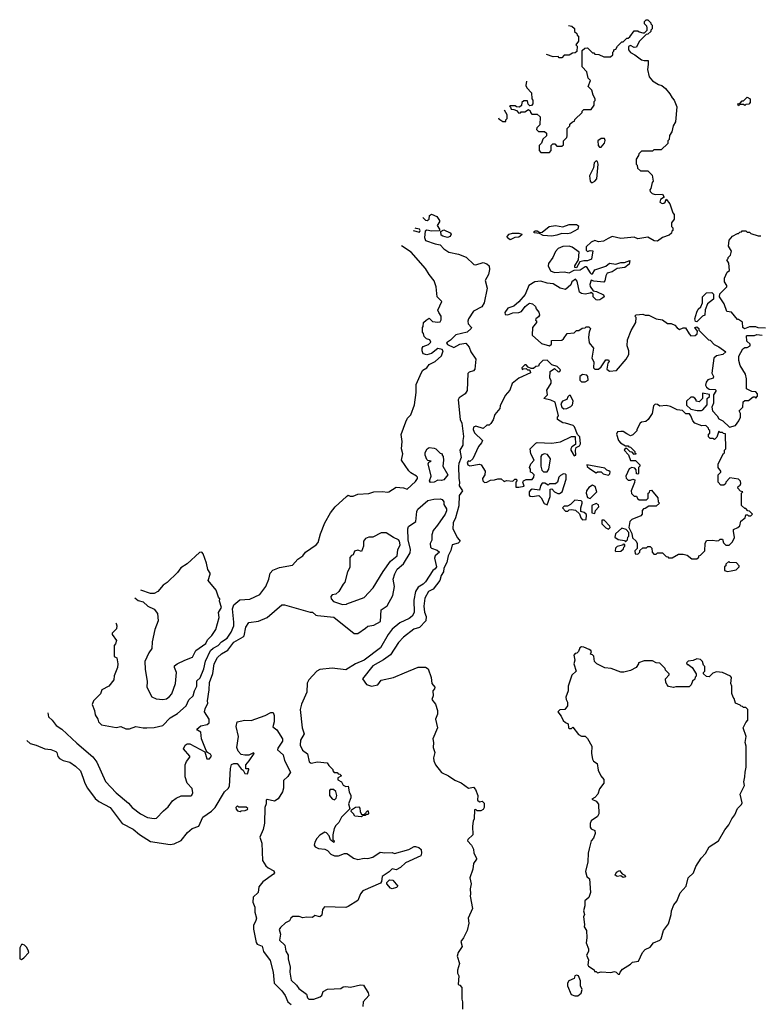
# Model space of a CAD drawing. Extents: x 1861455 to 2058065, y 200073 to 437907.
# Tile 260 of 574: x 1888450 to 1894482, y 354654 to 362670. Entities that reach past the tile are written whole.
import ezdxf

# ---------------------------------------------------------------- set-up
doc = ezdxf.new("R2010")
doc.units = 0

msp = doc.modelspace()

# ---------------------------------------------------------------- linework, layer by layer
at = {"layer": '0CON05XD'}
for points in [[(1892576.5, 362169.3), (1892573, 362133), (1892580, 362115), (1892617.5, 362075), (1892620, 362025), (1892630, 362015), (1892630, 361985), (1892618.3, 361971.7), (1892605, 361970), (1892591.7, 361981.7), (1892585, 362010), (1892555, 362010), (1892540, 361995), (1892538.3, 361971.7), (1892521.7, 361958.3), (1892495, 361960), (1892485, 361970), (1892445, 361970), (1892440, 361965), (1892448.3, 361958.3), (1892451.7, 361941.7), (1892475, 361940), (1892495, 361930), (1892515, 361910), (1892528.3, 361911.7), (1892535, 361920), (1892565, 361920), (1892595, 361940), (1892608.3, 361928.3), (1892610, 361915), (1892621.7, 361901.7), (1892665, 361900), (1892688.3, 361878.3), (1892687, 361813), (1892661.7, 361788.3), (1892660, 361775), (1892675, 361760), (1892725, 361760), (1892740, 361745), (1892740, 361725), (1892711.7, 361698.3), (1892700, 361665), (1892680, 361645), (1892680, 361605), (1892695, 361590), (1892765, 361590), (1892780, 361605), (1892780, 361645), (1892791.7, 361658.3), (1892808.3, 361658.3), (1892825, 361640), (1892865, 361640), (1892878.3, 361651.7), (1892880, 361685), (1892905, 361710), (1892910, 361725), (1892910, 361785), (1892930, 361805), (1892931.7, 361818.3), (1892951.7, 361838.3), (1892970, 361845), (1892971.7, 361858.3), (1893030, 361915), (1893030, 361925), (1893045, 361940), (1893105, 361940), (1893130, 361975), (1893130, 362005), (1893137, 362013), (1893137, 362027), (1893120, 362055), (1893110, 362095), (1893080, 362125), (1893100, 362175), (1893080, 362195), (1893070, 362245), (1893030, 362285), (1893031.7, 362418.3), (1893051.7, 362438.3), (1893075, 362440), (1893115, 362400), (1893125, 362400), (1893135, 362390), (1893167, 362387), (1893208.3, 362368.3), (1893261.7, 362368.3), (1893280, 362385), (1893280, 362405), (1893290, 362415), (1893290, 362425), (1893305, 362430), (1893320, 362455), (1893355, 362490), (1893365, 362490), (1893395, 362520), (1893405, 362520), (1893418.3, 362531.7), (1893455, 362580), (1893485, 362580), (1893495, 362570), (1893525, 362562.5), (1893537.5, 362562.5), (1893548.3, 362571.7), (1893560, 362585), (1893560, 362605), (1893557, 362617), (1893540, 362635), (1893540, 362655), (1893551.7, 362668.3), (1893565, 362670), (1893590, 362645), (1893590, 362635), (1893600, 362625), (1893600, 362595), (1893590, 362585), (1893590, 362575), (1893565, 362552.5), (1893551.7, 362548.3), (1893495, 362492.5), (1893473.3, 362446.7), (1893455, 362444.2), (1893425, 362458.8), (1893408.8, 362451.2), (1893408.6, 362425), (1893425, 362402.5), (1893460, 362385), (1893515, 362343.3), (1893535, 362336.7), (1893568.3, 362338.3), (1893570, 362305), (1893562.5, 362265), (1893577.5, 362205), (1893605, 362172.5), (1893653, 362143), (1893680, 362135), (1893709.3, 362109.3), (1893746.4, 362066.4), (1893763, 362033), (1893780, 362015), (1893801.7, 361961.7), (1893791.7, 361838.3), (1893772.5, 361805), (1893761.7, 361758.3), (1893743, 361727), (1893740, 361695), (1893730, 361685), (1893728.3, 361661.7), (1893675, 361610), (1893615, 361610), (1893605, 361600), (1893515, 361600), (1893491.7, 361578.3), (1893490, 361565), (1893470, 361535), (1893470, 361495), (1893480, 361485), (1893481.7, 361461.7), (1893505, 361440), (1893565, 361440), (1893600, 361405), (1893610, 361355), (1893600, 361345), (1893590, 361295), (1893582.5, 361285), (1893585, 361270), (1893600, 361255), (1893625, 361247.5), (1893685, 361250), (1893700, 361225), (1893670, 361205), (1893663.9, 361183.9), (1893683.9, 361173.9), (1893695, 361176.2), (1893707.5, 361185), (1893715, 361210), (1893745, 361170), (1893768.3, 361098.3), (1893780, 361085), (1893780, 361045), (1893760, 361015), (1893760, 360985), (1893770, 360975), (1893770, 360955), (1893761.7, 360948.3), (1893758.3, 360931.7), (1893740, 360915), (1893685, 360897.5), (1893645, 360867.5), (1893618.3, 360868.3), (1893565, 360900), (1893485, 360886.7), (1893455, 360898.8), (1893345, 360888.8), (1893275, 360903.8), (1893242.3, 360887.7), (1893205, 360866.7), (1893165, 360862.5), (1893135, 360872.5), (1893105, 360857.5), (1893065, 360820), (1893062.5, 360795), (1893075, 360782.5), (1893095, 360790), (1893118.3, 360788.3), (1893108.3, 360721.7), (1893075, 360707.5), (1893045, 360707.5), (1893011.7, 360698.3), (1892985, 360650), (1892972.5, 360652.5), (1892972.5, 360665), (1893000, 360715), (1893007, 360777), (1892948.7, 360818.7), (1892925.8, 360825.8), (1892875, 360824), (1892835, 360806.2), (1892815, 360783.3), (1892792, 360735), (1892755.7, 360685), (1892754.3, 360665), (1892774.4, 360625), (1892805, 360610.6), (1892885, 360617.5), (1892925, 360608), (1892965, 360630), (1893015, 360632.5), (1893055, 360660), (1893065, 360660), (1893095, 360610), (1893105, 360600), (1893115, 360600), (1893135, 360632.5), (1893225, 360662.5), (1893255, 360687.5), (1893305, 360680), (1893347, 360693), (1893377, 360693), (1893418.3, 360708.3), (1893415, 360680), (1893377.7, 360652.3), (1893315, 360643.3), (1893275, 360616.2), (1893235, 360606.7), (1893223.8, 360585), (1893216.4, 360543.6), (1893207, 360533), (1893125, 360542.5), (1893105, 360550), (1893092.5, 360515), (1893097, 360497), (1893121.7, 360461.7), (1893147, 360457), (1893205, 360430), (1893210, 360415), (1893200, 360405), (1893175, 360390), (1893155, 360387.5), (1893145, 360390), (1893120, 360415), (1893120, 360435), (1893105, 360450), (1893097.5, 360442.5), (1893055, 360436.7), (1893025, 360440), (1893010.7, 360450.7), (1892991.7, 360541.7), (1892977, 360557), (1892947.5, 360535), (1892938.8, 360511.2), (1892895, 360473.8), (1892852.5, 360485), (1892795, 360519.2), (1892745, 360525.5), (1892695, 360542.5), (1892645, 360535.6), (1892596.7, 360505), (1892567.1, 360432.9), (1892515, 360372.5), (1892475, 360337.5), (1892425, 360322.5), (1892400, 360285), (1892405, 360270), (1892425, 360267.5), (1892467, 360283), (1892515, 360286.7), (1892537.5, 360295), (1892566.7, 360335), (1892594.2, 360355.8), (1892605, 360361.2), (1892627.3, 360357.3), (1892650, 360335), (1892656.7, 360315), (1892678.3, 360288.3), (1892682.5, 360265), (1892675, 360250), (1892652.5, 360235), (1892650, 360225), (1892658.3, 360218.3), (1892660, 360205), (1892627.5, 360165), (1892623, 360103), (1892700, 360035), (1892765, 360013.8), (1892781.7, 360028.3), (1892781.7, 360058.3), (1892865, 360060), (1892879.3, 360070.7), (1892910, 360115), (1892965, 360120), (1892985, 360140), (1893005, 360140), (1893031.7, 360158.3), (1893055, 360160), (1893065, 360170), (1893085, 360170), (1893100, 360155), (1893087.5, 360125), (1893083.3, 360085), (1893088.3, 360038.3), (1893122.5, 359995), (1893110, 359915), (1893126.7, 359885), (1893123.8, 359835), (1893135, 359824), (1893165, 359826.2), (1893186, 359844), (1893225, 359900), (1893245, 359900), (1893250, 359885), (1893240, 359875), (1893232.5, 359825), (1893255, 359807.5), (1893310, 359815), (1893390, 359905), (1893410, 359945), (1893410, 359975), (1893397.5, 360015), (1893400, 360065), (1893429.3, 360140.7), (1893467.5, 360205), (1893470, 360245), (1893460, 360255), (1893471.7, 360268.3), (1893525, 360272.5), (1893543.6, 360263.6), (1893575, 360263.3), (1893635, 360233.8), (1893686.4, 360226.4), (1893725, 360197.5), (1893755, 360196.2), (1893785, 360183.3), (1893805, 360160), (1893825, 360147.5), (1893855, 360162.5), (1893871.7, 360161.7), (1893901.7, 360111.7), (1893917, 360097), (1893951.7, 360098.3), (1893968.3, 360111.7), (1893970, 360135), (1893950, 360165), (1893965, 360170), (1893980, 360155), (1893981.7, 360141.7), (1894060, 360065), (1894075, 360060), (1894107, 360027), (1894145, 360007.5), (1894200, 359965), (1894177, 359943), (1894125, 359932.5), (1894102.5, 359915), (1894088.3, 359791.7)], [(1892919.8, 362622.1), (1892948.3, 362618.3), (1892968.3, 362598.3), (1892970, 362575), (1892988.3, 362558.3), (1892990, 362545), (1893000, 362535), (1893000, 362495), (1892980, 362465), (1892990, 362455), (1892988.3, 362411.7), (1892975, 362400), (1892951.7, 362398.3), (1892925, 362380), (1892885, 362380), (1892865, 362360), (1892845, 362360), (1892835, 362370), (1892795, 362367.5), (1892741.9, 362387.4)], [(1894305, 361970), (1894300, 361985), (1894318.3, 361991.7), (1894335, 362010), (1894345, 362010), (1894375, 362040), (1894400, 362025), (1894400, 361995), (1894388.3, 361981.7), (1894365, 361980), (1894355, 361972.5), (1894345, 361980), (1894315, 361980), (1894305, 361970)], [(1892349.9, 361870.4), (1892351.7, 361861.7), (1892385, 361840), (1892408.3, 361841.7), (1892410, 361855), (1892420, 361865), (1892420, 361895), (1892397.3, 361932.8)], [(1893173.1, 361633.1), (1893185, 361633.3), (1893211.8, 361665), (1893217.2, 361687.2), (1893212.3, 361702.3), (1893185, 361702.3), (1893159.6, 361685), (1893161.1, 361645), (1893173.1, 361633.1)], [(1893115, 361344.6), (1893135.6, 361355), (1893149.5, 361375), (1893161.4, 361495), (1893155.8, 361515), (1893145, 361521.2), (1893128.8, 361505), (1893122.5, 361465), (1893090.2, 361399.8), (1893095, 361356), (1893104.7, 361344.7), (1893115, 361344.6)], [(1891734.8, 361058.9), (1891755, 361038.5), (1891767.5, 361035), (1891784.2, 361045), (1891788.8, 361075), (1891805, 361087.5), (1891848.8, 361068.8), (1891868.6, 361035), (1891869.2, 361025), (1891850.6, 360995), (1891868.5, 360965), (1891868.5, 360951.5), (1891805, 360947.6), (1891765, 360955.8), (1891752.7, 360947.3), (1891746.1, 360896.1), (1891755, 360872.3), (1891833.9, 360843.9), (1891875, 360837.1), (1891905.5, 360805), (1891945, 360776.4), (1892025, 360760.9), (1892085.4, 360735.4), (1892148.3, 360678.3), (1892165, 360673.3), (1892225, 360693.3), (1892255, 360683.3), (1892273.3, 360665), (1892276.1, 360636.1), (1892268.8, 360595), (1892242, 360548), (1892257.5, 360485), (1892233.8, 360365), (1892215, 360333.3), (1892145, 360296.7), (1892105.7, 360235), (1892099.4, 360215), (1892101.9, 360195), (1892130, 360165), (1892126.7, 360155), (1892095, 360126), (1892003.3, 360105), (1891958.3, 360061.7), (1891925, 360040), (1891935, 360026.2), (1891985, 360002.5), (1892035, 360028.8), (1892085, 360036.7), (1892112, 360005), (1892123.8, 359966.2), (1892164, 359905), (1892155.8, 359825), (1892145, 359810), (1892110, 359800), (1892100.6, 359789.4), (1892095, 359652.5), (1892078.8, 359625), (1892028.3, 359591.7), (1892021.2, 359575), (1892036.7, 359415), (1892052.2, 359385), (1892066, 359276), (1892058.8, 359245), (1892059.6, 359205), (1892035.7, 359165), (1892045.8, 359105), (1892025.7, 359055.7), (1892023.5, 359035), (1892025.4, 358935.4), (1892032.9, 358905), (1892030, 358875), (1892056.7, 358835), (1892028.1, 358795), (1892027.7, 358712.3), (1892000, 358615), (1891980, 358575), (1891976.9, 358525), (1892015, 358452.5), (1892037.5, 358425), (1892021.7, 358408.3), (1891971.9, 358395), (1891961.1, 358348.9), (1891940.9, 358305), (1891929.6, 358250.4), (1891905, 358206), (1891903.1, 358175), (1891882.9, 358145), (1891871.1, 358105), (1891816.5, 358035), (1891779.2, 358015), (1891748.5, 357961.5), (1891741.1, 357895), (1891747.8, 357847.8), (1891761.1, 357811.1), (1891758.1, 357775), (1891707.6, 357722.4), (1891660.7, 357709.3), (1891575, 357644), (1891535, 357600), (1891469.8, 357500.2), (1891412, 357458), (1891325, 357409.4), (1891242.5, 357305), (1891275, 357256.7), (1891315.8, 357244.2), (1891367.5, 357255), (1891395, 357293.3), (1891495, 357313.3), (1891585, 357352.5), (1891695, 357397.5), (1891755, 357397.5), (1891777.5, 357385), (1891801.2, 357315), (1891807.5, 357265), (1891830, 357235), (1891828.3, 357221.7), (1891813.6, 357206.4), (1891817.5, 357165), (1891807.5, 357135), (1891836.7, 357096.7), (1891852.5, 357045), (1891853, 357017), (1891836.7, 356975), (1891853.3, 356905), (1891814, 356815), (1891821.2, 356785), (1891818.8, 356745), (1891830, 356705), (1891819.3, 356660.7), (1891822.5, 356635), (1891837.5, 356605), (1891885, 356542.5), (1891943.6, 356513.6), (1891995, 356477.5), (1892046.1, 356456.1), (1892105, 356412.5), (1892145, 356422.5), (1892163.6, 356403.6), (1892182.5, 356355), (1892180, 356315), (1892195, 356302.5), (1892217, 356307), (1892231.7, 356291.7), (1892232.5, 356255), (1892225, 356240), (1892205, 356230), (1892175, 356230), (1892165, 356240), (1892153, 356237), (1892152.5, 356165), (1892142.5, 356145), (1892137, 356103), (1892140, 356035), (1892100, 355995), (1892096.7, 355985), (1892130.7, 355950.7), (1892147, 355917), (1892147.5, 355885), (1892170, 355845), (1892170, 355835), (1892145, 355800), (1892140, 355755), (1892116.7, 355685), (1892127.5, 355635), (1892120, 355595), (1892123, 355553), (1892120, 355535), (1892136.7, 355435), (1892103.9, 355356.1), (1892108.8, 355315), (1892093.8, 355255), (1892065.8, 355194.2), (1892043.6, 355166.4), (1892053.3, 355125), (1892020, 355075), (1892013.3, 355045), (1892032.5, 354985), (1892017, 354933), (1892017, 354907), (1892027.5, 354885), (1892020, 354815), (1892035, 354810), (1892051.7, 354791.7), (1892050, 354695), (1892057.5, 354675), (1892057.5, 354615)], [(1891654.6, 360953.1), (1891705, 360940.8), (1891711.4, 360955), (1891705.3, 360965.3), (1891679.5, 360969.5), (1891670.4, 360973.9)], [(1892785, 360908.2), (1892713.6, 360913.6), (1892685, 360930), (1892640, 360935), (1892640, 360945), (1892648.3, 360951.7), (1892665, 360950), (1892687, 360937), (1892705, 360940), (1892762.5, 360985), (1892815, 360993.8), (1892875, 360983.3), (1892925, 361002.5), (1892985, 361002.5), (1893001.7, 360991.7), (1892996.4, 360963.6), (1892935, 360931.2), (1892913.9, 360926.1), (1892865, 360929.2), (1892825, 360914.6), (1892785, 360908.2)], [(1891935, 360895.5), (1891895, 360906.4), (1891883.8, 360915), (1891879.2, 360945), (1891905, 360958), (1891956, 360936), (1891964.6, 360925), (1891955, 360904.4), (1891935, 360895.5)], [(1892445, 360877.5), (1892422.5, 360895), (1892420, 360905), (1892437.5, 360925), (1892465, 360933.3), (1892515, 360932.5), (1892540, 360925), (1892537.5, 360915), (1892515, 360900), (1892483, 360897), (1892455, 360882.5), (1892445, 360877.5)], [(1894525, 360157.5), (1894465, 360160), (1894445, 360170), (1894395, 360170), (1894352.5, 360152.5), (1894340, 360165), (1894338.3, 360208.3), (1894305, 360230), (1894295, 360230), (1894248.3, 360288.3), (1894210, 360295), (1894187, 360357), (1894150, 360415), (1894151.7, 360438.3), (1894210, 360495), (1894210, 360505), (1894190, 360535), (1894190, 360565), (1894212.5, 360615), (1894231.7, 360628.3), (1894227, 360687), (1894210, 360715), (1894220, 360725), (1894220, 360735), (1894238.3, 360751.7), (1894247.5, 360785), (1894222.5, 360825), (1894227.5, 360875), (1894255, 360907.5), (1894295, 360930), (1894305, 360930), (1894315, 360940), (1894328.3, 360941.7), (1894335, 360950), (1894365, 360950), (1894375, 360940), (1894395, 360940), (1894405, 360930), (1894465, 360910), (1894485, 360910)], [(1889233.1, 357758.7), (1889236.7, 357755), (1889240, 357735), (1889238.3, 357711.7), (1889203.9, 357676.1), (1889202.5, 357665), (1889237.5, 357615), (1889231.7, 357588.3), (1889220, 357575), (1889220, 357485), (1889240, 357475), (1889250, 357425), (1889247.5, 357395), (1889220.7, 357329.3), (1889217.5, 357295), (1889175, 357243.3), (1889120, 357215), (1889108.3, 357181.7), (1889050, 357125), (1889041.2, 357095), (1889060, 357045), (1889065, 357010), (1889087.5, 356975), (1889093, 356953), (1889115, 356930), (1889235, 356908.8), (1889275, 356916.7), (1889315, 356896.7), (1889345, 356896.7), (1889395, 356916.7), (1889455, 356903.8), (1889485, 356903.8), (1889545, 356906.7), (1889615, 356923.8), (1889676.2, 356985), (1889735, 357022.5), (1889805.5, 357084.5), (1889828.2, 357131.8), (1889862.5, 357165), (1889872.9, 357205), (1889892.9, 357245), (1889892.6, 357287.4), (1889919.1, 357310.9), (1889949.1, 357385), (1889962.7, 357447.3), (1890003.4, 357535), (1890025, 357554.6), (1890065.2, 357574.8), (1890094.4, 357605.6), (1890139.1, 357635), (1890173.5, 357685), (1890193.6, 357736.4), (1890194.6, 357765.4), (1890182.3, 357875), (1890192.9, 357907.1), (1890242.6, 357947.4), (1890325, 357951.2), (1890405, 357990), (1890455, 358056.7), (1890480, 358115), (1890491.4, 358165), (1890510.6, 358189.4), (1890565, 358210.5), (1890671.1, 358228.9), (1890715, 358277.1), (1890755.5, 358304.5), (1890777.5, 358335), (1890863.8, 358395), (1890880, 358415), (1890898.8, 358485), (1890936.1, 358573.9), (1890981.2, 358655), (1891018.8, 358705), (1891110.5, 358789.5), (1891125, 358800), (1891141.7, 358791.7), (1891165, 358792), (1891205, 358807.1), (1891295, 358812.5), (1891335, 358826.7), (1891405, 358828.8), (1891445, 358823.3), (1891457.5, 358825), (1891516.4, 358863.6), (1891575, 358860), (1891605, 358847.5), (1891675, 358910), (1891688.8, 358935), (1891690, 358945), (1891682.5, 358955), (1891635, 358982), (1891618.3, 358998.3), (1891560.8, 359085), (1891570.8, 359135), (1891560.8, 359175), (1891564.2, 359235), (1891555.7, 359294.3), (1891594.2, 359395), (1891608.8, 359425), (1891635, 359452.5), (1891666.2, 359535), (1891678.6, 359635), (1891679.7, 359700.3), (1891722.5, 359797.5), (1891734.4, 359815.6), (1891765, 359836.2), (1891785, 359864), (1891835, 359887.5), (1891886.4, 359933.6), (1891900, 359975), (1891890, 359985), (1891855, 359992.5), (1891805, 359953.3), (1891765, 359942.5), (1891735, 359950), (1891727.5, 359975), (1891727.5, 359995), (1891735, 360010), (1891780, 360025), (1891797.5, 360045), (1891790, 360065), (1891763, 360073), (1891745, 360090), (1891740, 360115), (1891730, 360125), (1891730, 360165), (1891737, 360173), (1891740, 360205), (1891760, 360225), (1891785, 360240), (1891813, 360213), (1891855, 360207.5), (1891875, 360210), (1891883, 360227), (1891883.3, 360255), (1891862.5, 360285), (1891856.7, 360305), (1891888.6, 360375), (1891851.3, 360415), (1891841.1, 360495), (1891825.8, 360545), (1891784.6, 360594.6), (1891754, 360645), (1891637.4, 360777.4), (1891560.3, 360828.7)], [(1893965, 360210), (1893953, 360213), (1893950, 360235), (1893965, 360290), (1893977, 360313), (1893997, 360333), (1894012.5, 360365), (1894012.5, 360415), (1894043, 360447), (1894088.3, 360448.3), (1894100, 360435), (1894100, 360395), (1894053, 360357), (1894033, 360307), (1894030, 360265), (1894010, 360255), (1893965, 360210)], [(1894088.3, 359791.7), (1894100, 359765), (1894098.3, 359751.7), (1894055, 359736.7), (1894042.3, 359717.7), (1894036.7, 359695), (1894045, 359677.5), (1894065, 359662.5), (1894115, 359660), (1894120, 359655), (1894120, 359645), (1894100, 359615), (1894101.7, 359548.3), (1894087.5, 359515), (1894092.5, 359485), (1894130, 359445), (1894145, 359420), (1894177.5, 359405), (1894231.7, 359351.7), (1894280, 359365), (1894307, 359403), (1894320, 359435), (1894320, 359465), (1894310, 359485), (1894340, 359515), (1894341.7, 359558.3), (1894355, 359570), (1894385, 359570), (1894425, 359600), (1894438.3, 359598.3), (1894445, 359590), (1894460, 359605), (1894460, 359625), (1894445, 359640), (1894413, 359643), (1894370, 359665), (1894370, 359745), (1894362.5, 359785), (1894317.5, 359855), (1894307.5, 359895), (1894308.3, 359931.7), (1894340.7, 359989.3), (1894355, 360000), (1894375, 360000), (1894400, 360015), (1894398.3, 360028.3), (1894373, 360053), (1894370, 360095), (1894375, 360100), (1894435, 360100), (1894455, 360107.5), (1894497, 360103)], [(1892515, 358863.3), (1892558.3, 358871.7), (1892547.5, 358905), (1892553, 358917), (1892575, 358926.7), (1892625, 358927.5), (1892637.5, 358945), (1892640, 358965), (1892625, 358980), (1892610, 358985), (1892611.7, 359011.7), (1892602.5, 359025), (1892612.5, 359055), (1892640, 359085), (1892612.5, 359135), (1892607.5, 359175), (1892655, 359222.5), (1892665, 359227.5), (1892783.6, 359223.6), (1892855, 359232.5), (1892945, 359276.2), (1892975, 359277.5), (1892977.5, 359212.5), (1892947, 359193), (1892937.5, 359175), (1892937.5, 359165), (1892965, 359120), (1892980, 359125), (1892976.7, 359165), (1892981.7, 359188.3), (1893009.3, 359200.7), (1893016.4, 359216.4), (1893012.5, 359275), (1892993, 359293), (1892970, 359355), (1892957, 359367), (1892896.4, 359386.4), (1892875, 359387.5), (1892830, 359415), (1892830, 359435), (1892837.5, 359445), (1892810, 359555), (1892775, 359572.5), (1892720, 359585), (1892750, 359615), (1892743.3, 359655), (1892779.3, 359710.7), (1892779.3, 359729.3), (1892767.5, 359755), (1892770, 359805), (1892805, 359830), (1892835, 359802.5), (1892850, 359805), (1892855, 359820), (1892827, 359847), (1892785, 359860), (1892745, 359897.5), (1892710, 359895), (1892680, 359865), (1892675, 359850), (1892653, 359847), (1892635, 359830), (1892615, 359830), (1892591.7, 359841.7), (1892575, 359860), (1892565, 359860), (1892540, 359835), (1892541.7, 359821.7), (1892551.7, 359828.3), (1892575, 359830), (1892585, 359820), (1892598.3, 359818.3), (1892608.3, 359808.3), (1892610, 359795), (1892515, 359752.5), (1892461.7, 359708.3), (1892442.5, 359655), (1892405, 359610), (1892363, 359527), (1892360, 359505), (1892320, 359455), (1892307, 359413), (1892288.3, 359381.7), (1892275, 359370), (1892255, 359370), (1892225, 359342.5), (1892165, 359362), (1892145, 359353.3), (1892142.5, 359335), (1892155, 359306.2), (1892220, 359245), (1892212.5, 359225), (1892186.7, 359195), (1892140, 359095), (1892117, 359073), (1892105, 359077.5), (1892094.2, 359065), (1892101.2, 359045), (1892115, 359038.8), (1892195, 359052.5), (1892207.5, 359045), (1892240, 358995), (1892237.5, 358965), (1892220, 358935), (1892223.3, 358915), (1892235, 358903.3), (1892255.9, 358904.1), (1892285, 358922.5), (1892316.4, 358923.6), (1892345, 358932.5), (1892371.7, 358931.7), (1892395, 358910), (1892415, 358917.5), (1892467.5, 358912.5), (1892481.7, 358928.3), (1892495, 358930), (1892500, 358915), (1892490, 358905), (1892490, 358865), (1892515, 358863.3)], [(1893055, 359722.5), (1893080, 359735), (1893077.5, 359765), (1893070, 359775), (1893035, 359782.5), (1893013.3, 359765), (1893012.5, 359735), (1893025, 359722.5), (1893055, 359722.5)], [(1892880.7, 359500.7), (1892905, 359503.3), (1892938.8, 359521.2), (1892951.2, 359535), (1892957.5, 359565), (1892935, 359610), (1892925, 359610), (1892915, 359600), (1892905, 359577.5), (1892870, 359565), (1892858.3, 359541.7), (1892866.4, 359516.4), (1892880.7, 359500.7)], [(1894003, 359487), (1894015, 359492.5), (1894050, 359535), (1894050, 359585), (1894068.3, 359601.7), (1894068.3, 359618.3), (1894011.7, 359628.3), (1894010, 359585), (1893985, 359560), (1893960, 359565), (1893960, 359575), (1893949.3, 359589.3), (1893935, 359597.5), (1893915, 359596.7), (1893880, 359565), (1893881.7, 359531.7), (1893915, 359500), (1893967, 359487), (1894003, 359487)], [(1893965, 358280), (1893980, 358295), (1893980, 358305), (1893995, 358310), (1894030, 358345), (1894032.5, 358405), (1894045, 358430), (1894095, 358432.5), (1894125, 358427.5), (1894145, 358430), (1894155, 358440), (1894175, 358440), (1894181.7, 358411.7), (1894201.7, 358391.7), (1894228.3, 358391.7), (1894255, 358420), (1894272.5, 358455), (1894262.5, 358505), (1894265, 358520), (1894300, 358535), (1894315, 358550), (1894323, 358587), (1894360, 358615), (1894365, 358640), (1894378.3, 358638.3), (1894385, 358630), (1894405, 358630), (1894417.5, 358645), (1894395, 358670), (1894381.7, 358671.7), (1894365, 358690), (1894355, 358690), (1894330, 358715), (1894330, 358815), (1894340, 358825), (1894321.7, 358831.7), (1894300, 358855), (1894301.7, 358868.3), (1894318.3, 358881.7), (1894322.5, 358895), (1894321.7, 358911.7), (1894305, 358930), (1894235, 358940), (1894200, 358905), (1894198.3, 358891.7), (1894185, 358880), (1894161.7, 358881.7), (1894140, 358905), (1894140, 358965), (1894160, 358985), (1894160, 358995), (1894140, 359025), (1894140, 359055), (1894181.7, 359138.3), (1894190, 359145), (1894190, 359165), (1894200, 359175), (1894198.3, 359298.3), (1894181.7, 359301.7), (1894175, 359310), (1894155, 359310), (1894145, 359320), (1894128.3, 359271.7), (1894108.3, 359251.7), (1894095, 359260), (1894075, 359260), (1894060, 359275), (1894060, 359295), (1894070, 359305), (1894070, 359325), (1894061.7, 359331.7), (1894060, 359345), (1894037, 359367), (1894005, 359362.5), (1893950, 359385), (1893933, 359403), (1893917.5, 359445), (1893905, 359460), (1893875, 359460), (1893848.3, 359488.3), (1893805, 359492.5), (1893751.7, 359521.7), (1893715, 359530), (1893665, 359522.5), (1893645, 359537.5), (1893625, 359540), (1893612.5, 359525), (1893602.5, 359465), (1893567.5, 359415), (1893550.7, 359399.3), (1893515, 359394), (1893503.8, 359385), (1893477.5, 359335), (1893477, 359323), (1893445, 359290), (1893425, 359282.5), (1893395, 359297.5), (1893365, 359317.5), (1893345, 359317.5), (1893320, 359315), (1893310, 359295), (1893326.7, 359245), (1893344.1, 359224.1), (1893385, 359200), (1893405, 359200), (1893411.7, 359191.7), (1893425, 359190), (1893460, 359155), (1893460, 359145), (1893470, 359135), (1893455, 359130), (1893438.3, 359148.3), (1893421.7, 359151.7), (1893395, 359180), (1893381.7, 359178.3), (1893373.3, 359166.7), (1893408.3, 359128.3), (1893425, 359080), (1893465, 359080), (1893500, 359045), (1893500, 359035), (1893490, 359025), (1893490, 358975), (1893485, 358970), (1893473, 358973), (1893470, 359005), (1893460, 359020), (1893435, 359023.3), (1893415, 359012.5), (1893387.5, 358955), (1893388.3, 358938.3), (1893405, 358920), (1893425, 358920), (1893445, 358930), (1893460, 358925), (1893457, 358903), (1893430, 358835), (1893433, 358813), (1893455, 358790), (1893475, 358790), (1893481.7, 358771.7), (1893495, 358760), (1893555, 358760), (1893570, 358775), (1893570, 358815), (1893578.3, 358821.7), (1893581.7, 358838.3), (1893595, 358840), (1893648.3, 358778.3), (1893650, 358745), (1893660, 358735), (1893635, 358710), (1893575, 358710), (1893545, 358690), (1893531.7, 358688.3), (1893520, 358675), (1893520, 358645), (1893508.3, 358631.7), (1893435, 358600), (1893420, 358585), (1893410, 358535), (1893437, 358487), (1893441.7, 358451.7), (1893470, 358425), (1893480, 358405), (1893480, 358365), (1893460, 358345), (1893461.7, 358321.7), (1893485, 358320), (1893500, 358335), (1893501.7, 358348.3), (1893525, 358370), (1893555, 358370), (1893565, 358380), (1893585, 358380), (1893598.3, 358368.3), (1893600, 358335), (1893615, 358320), (1893635, 358320), (1893645, 358330), (1893685, 358330), (1893715, 358300), (1893728.3, 358298.3), (1893735, 358290), (1893765, 358290), (1893815, 358320), (1893855, 358320), (1893885, 358310), (1893925, 358280), (1893965, 358280)], [(1891795, 358902.5), (1891787.5, 358915), (1891802.5, 358955), (1891777.5, 359055), (1891781.7, 359068.3), (1891800, 359075), (1891775, 359080), (1891765, 359090), (1891753.3, 359125), (1891753.6, 359146.4), (1891767.5, 359175), (1891785, 359187.5), (1891825, 359182.5), (1891840, 359175), (1891875, 359140), (1891890, 359135), (1891890, 359125), (1891900, 359115), (1891902.5, 359085), (1891896.7, 359035), (1891937.5, 358965), (1891905, 358923.3), (1891885, 358917.5), (1891855, 358920), (1891825, 358904), (1891795, 358902.5)], [(1892745, 358990), (1892759.3, 359010.7), (1892772.5, 359095), (1892749.3, 359129.3), (1892725, 359136.7), (1892701.7, 359128.3), (1892693.3, 359115), (1892693.9, 359033.9), (1892703, 359003), (1892715, 358990), (1892745, 358990)], [(1893245, 358962.5), (1893257, 358973), (1893258.3, 358988.3), (1893248.3, 358998.3), (1893231.7, 359001.7), (1893215, 359020), (1893070, 359045), (1893071.7, 359031.7), (1893090, 359015), (1893145, 358980), (1893155, 358990), (1893185, 358990), (1893203, 358973), (1893245, 358962.5)], [(1892745, 358720), (1892771.7, 358788.3), (1892771.7, 358848.3), (1892785, 358850), (1892807, 358827), (1892833.6, 358813.6), (1892846.4, 358813.6), (1892867.5, 358825), (1892901.7, 358928.3), (1892900, 358965), (1892895, 358970), (1892878.3, 358971.7), (1892855, 358960), (1892840, 358945), (1892830, 358905), (1892815, 358890), (1892765, 358890), (1892755, 358880), (1892727, 358897), (1892705, 358897.5), (1892692.5, 358875), (1892685, 358840), (1892625, 358847.5), (1892610, 358840), (1892600, 358825), (1892598.3, 358798.3), (1892605, 358790), (1892625, 358787.5), (1892677, 358797), (1892697, 358777), (1892720.7, 358730.7), (1892745, 358720)], [(1893095, 358772.5), (1893150, 358825), (1893138.3, 358868.3), (1893115, 358880), (1893085, 358862.5), (1893067.5, 358835), (1893063.6, 358816.4), (1893075, 358780), (1893095, 358772.5)], [(1888679.2, 357027.9), (1888684.1, 356994.1), (1888715, 356966.7), (1888746.7, 356925), (1888793.3, 356895), (1888915, 356780.8), (1889045, 356670), (1889079.2, 356625), (1889147.9, 356467.9), (1889192.2, 356422.2), (1889236.2, 356375), (1889335, 356291.2), (1889366.2, 356255), (1889435, 356203.8), (1889490, 356175), (1889545, 356167.5), (1889565, 356170), (1889620.7, 356229.3), (1889659.3, 356260.7), (1889695, 356310), (1889725, 356332.5), (1889765, 356352.5), (1889845, 356350), (1889853, 356357), (1889861.2, 356375), (1889855, 356410), (1889814.3, 356454.3), (1889798, 356505), (1889797.3, 356602.7), (1889809.1, 356630.9), (1889836.2, 356665), (1889836.7, 356675), (1889784, 356735), (1889796.7, 356765), (1889815, 356773.3), (1889835, 356773.3), (1889958.3, 356708.3), (1889975, 356652.5), (1889995, 356652.5), (1890012.5, 356675), (1890005, 356690), (1889980, 356705), (1889970, 356720), (1889930, 356815), (1889925, 356870), (1889897, 356887), (1889893.8, 356895), (1889925, 356920), (1889978.1, 356931.9), (1889994.3, 356945.7), (1889994.3, 356975), (1889954.5, 357035), (1889959.8, 357060.2), (1889982, 357105), (1889978.9, 357125), (1889994.2, 357215), (1889995.4, 357275), (1890023.4, 357346.6), (1890032.7, 357425), (1890061.4, 357478.6), (1890093.4, 357506.6), (1890145, 357536.1), (1890195, 357602.7), (1890269.2, 357645), (1890277.1, 357655), (1890292.2, 357725), (1890315, 357762.9), (1890395, 357772.7), (1890465, 357802.5), (1890585, 357906.7), (1890606.4, 357906.4), (1890815, 357846.7), (1890835, 357847.5), (1890862.9, 357822.9), (1890875, 357819.2), (1891007.5, 357805), (1891175, 357673.3), (1891205, 357672.5), (1891267.5, 357715), (1891285, 357732.5), (1891335, 357740), (1891389.3, 357770.7), (1891393.3, 357865), (1891443, 357897), (1891487.9, 357982.1), (1891502, 358055), (1891491.4, 358115), (1891505, 358158.8), (1891525, 358196), (1891575, 358239.2), (1891630.5, 358329.5), (1891634.1, 358355.9), (1891613.9, 358435), (1891610, 358525), (1891617, 358543), (1891676.7, 358585), (1891683.3, 358665), (1891692.5, 358685), (1891775, 358756.2), (1891822.3, 358767.7), (1891875, 358769.4), (1891891.2, 358765), (1891904.2, 358745), (1891904.3, 358724.3), (1891925, 358686.7), (1891925, 358672.5), (1891914, 358645), (1891853.6, 358555), (1891817.3, 358512.7), (1891806.9, 358475), (1891806.6, 358433.4), (1891793.8, 358405), (1891796.7, 358376.7), (1891805, 358367.5), (1891850.7, 358350.7), (1891868.1, 358335), (1891834.6, 358305.4), (1891828.2, 358285), (1891844.4, 358215), (1891835, 358200.6), (1891813.8, 358186.2), (1891755, 358094.3), (1891735, 358073.5), (1891695, 358049.4), (1891674.7, 358015.3), (1891658.8, 357945), (1891663.6, 357845), (1891645.5, 357815), (1891622.5, 357795), (1891545, 357759.1), (1891482.6, 357707.4), (1891450, 357665), (1891388.1, 357555), (1891255, 357454.5), (1891183.7, 357426.3), (1891105, 357377.8), (1890995, 357391.1), (1890895, 357380), (1890870.8, 357365), (1890806, 357295), (1890791.2, 357268.8), (1890787.5, 357195), (1890745, 357096.7), (1890734, 357055), (1890751.2, 356905), (1890767.5, 356855), (1890737.5, 356805), (1890734.3, 356765), (1890754.4, 356724.4), (1890793.6, 356693.6), (1890807, 356627), (1890825, 356617.5), (1890875, 356627.5), (1890955, 356620), (1890967, 356597), (1891000, 356565), (1891000, 356555), (1891011.7, 356541.7), (1891035, 356540), (1891045, 356530), (1891058.3, 356528.3), (1891070, 356515), (1891041.7, 356498.3), (1891041.7, 356481.7), (1891070, 356465), (1891085, 356437.5), (1891105, 356427.5), (1891125, 356430), (1891132.5, 356385), (1891147.5, 356355), (1891147.5, 356335), (1891128.8, 356285), (1891140, 356245), (1891071.7, 356178.3), (1891050, 356135), (1891025, 356110), (1891012.5, 356085), (1891000, 356035), (1891000, 355995), (1891010, 355985), (1891008.3, 355971.7), (1890981.7, 355991.7), (1890970, 356025), (1890949.3, 356049.3), (1890935, 356056.7), (1890895, 356030), (1890870, 356005), (1890853.3, 355975), (1890848.3, 355948.3), (1890857, 355937), (1890883.6, 355923.6), (1890935, 355917.5), (1890957, 355907), (1890985, 355877.5), (1891015, 355863.3), (1891046.1, 355863.9), (1891095, 355882.5), (1891115, 355882.5), (1891127.5, 355875), (1891167.5, 355845), (1891203.9, 355833.9), (1891255, 355843.3), (1891285, 355840), (1891325, 355852.5), (1891385, 355893.3), (1891425, 355887.5), (1891485, 355890), (1891503, 355883), (1891620, 355915), (1891662.2, 355937.8), (1891675, 355938.9), (1891700.9, 355930.9), (1891718.6, 355915), (1891723.8, 355885), (1891717.6, 355862.4), (1891592, 355805), (1891551.5, 355768.5), (1891515, 355750), (1891485, 355757.5), (1891458.8, 355731.2), (1891402.5, 355695), (1891397.5, 355655), (1891389.3, 355640.7), (1891245, 355577.5), (1891226.4, 355553.6), (1891205, 355500), (1891125, 355450), (1891105, 355443.3), (1890932, 355448), (1890916.7, 355425), (1890910.7, 355379.3), (1890895, 355367.5), (1890855, 355376.7), (1890835, 355360), (1890785, 355362.5), (1890755, 355357.5), (1890725, 355370), (1890675, 355370), (1890657.5, 355355), (1890646.4, 355333.6), (1890614, 355316), (1890575, 355280), (1890563.9, 355263.9), (1890573.8, 355225), (1890566.2, 355175), (1890608.8, 355135), (1890617.7, 355087.7), (1890636.7, 355055), (1890636.4, 355023.6), (1890653.9, 354956.1), (1890650, 354915), (1890661.1, 354851.1), (1890705, 354811.2), (1890722.7, 354782.7), (1890785.4, 354735.4), (1890795, 354707.5), (1890805, 354696.7), (1890845, 354696.2), (1890897.5, 354715), (1890910, 354725), (1890920.7, 354759.3), (1890956.4, 354776.4), (1891065, 354783.8), (1891085, 354797.5), (1891105, 354800), (1891145, 354793.8), (1891225, 354813.8), (1891249.5, 354809.5), (1891288.3, 354748.3), (1891292.5, 354725), (1891246.7, 354675), (1891243.9, 354636.1)], [(1893035, 358597.5), (1893065, 358600), (1893067.5, 358635), (1893062.5, 358645), (1893047, 358657), (1893020, 358665), (1893020, 358695), (1893030, 358735), (1893030, 358745), (1893021.7, 358751.7), (1892972.5, 358757.5), (1892937, 358723), (1892911.7, 358708.3), (1892885, 358710), (1892870, 358695), (1892895, 358670), (1892915, 358670), (1892925, 358680), (1892945, 358682.5), (1892977, 358677), (1893008.3, 358648.3), (1893020, 358615), (1893035, 358597.5)], [(1893135, 358650), (1893140, 358675), (1893167.5, 358705), (1893165, 358720), (1893145, 358730), (1893110, 358715), (1893110, 358655), (1893135, 358650)], [(1893245, 358523.3), (1893260, 358535), (1893256.4, 358546.4), (1893210, 358595), (1893190, 358595), (1893190, 358565), (1893225, 358532.5), (1893245, 358523.3)], [(1891080.3, 357910.3), (1891113, 357913), (1891115, 357913.6), (1891256.2, 357965), (1891330, 358045), (1891411.2, 358178.8), (1891469.2, 358260.8), (1891525, 358306), (1891530.6, 358355), (1891550, 358395), (1891544, 358425), (1891535, 358435.6), (1891493.3, 358455), (1891435, 358493.3), (1891395, 358491.2), (1891325, 358456), (1891294.1, 358455.9), (1891266.7, 358445), (1891251.2, 358425), (1891250, 358385), (1891235, 358340), (1891205, 358350), (1891177, 358343), (1891166.4, 358313.6), (1891151.7, 358308.3), (1891138.3, 358291.7), (1891139.3, 358210.7), (1891120, 358175), (1891098.8, 358091.2), (1891083.3, 358075), (1891050, 358015), (1891025, 357993.3), (1890995, 357986.7), (1890983.3, 357975), (1890987.5, 357955), (1891005, 357933.3), (1891080.3, 357910.3)], [(1893385, 358420), (1893400, 358435), (1893403, 358457), (1893410, 358465), (1893410, 358495), (1893390, 358520), (1893355, 358530), (1893302.5, 358485), (1893298.3, 358458.3), (1893325, 358437.5), (1893375, 358430), (1893385, 358420)], [(1893305, 358340), (1893345, 358342.5), (1893368.3, 358361.7), (1893370, 358375), (1893380, 358385), (1893378.3, 358398.3), (1893365, 358400), (1893358.3, 358391.7), (1893315, 358380), (1893301.7, 358368.3), (1893300, 358345), (1893305, 358340)], [(1889388.5, 357963.6), (1889415, 357941.2), (1889455, 357930), (1889495, 357896.7), (1889545, 357870), (1889573.3, 357835), (1889578.8, 357775), (1889551.2, 357705), (1889528.8, 357605), (1889525, 357550), (1889501.2, 357515), (1889470, 357445), (1889472.7, 357382.7), (1889488.3, 357281.7), (1889486.4, 357236.4), (1889526.4, 357156.4), (1889561.7, 357141.7), (1889615, 357136.2), (1889645, 357141.2), (1889671.2, 357158.8), (1889688.3, 357181.7), (1889718.9, 357265), (1889727.1, 357355), (1889711.2, 357395), (1889711.7, 357408.3), (1889732.5, 357425), (1889795, 357456.2), (1889858.8, 357481.2), (1889883.3, 357535), (1889965, 357591.2), (1889979.2, 357620.8), (1890015, 357657.5), (1890048.8, 357705), (1890075.8, 357804.2), (1890069.2, 357845), (1890093.8, 357885), (1890077.5, 357935), (1890080, 357955), (1890068.3, 357968.3), (1890050, 358025), (1889986, 358105), (1890002.5, 358155), (1890000.8, 358165), (1889982.7, 358192.7), (1889972.5, 358245), (1889945, 358322.5), (1889933.9, 358333.9), (1889915, 358332), (1889815, 358240.5), (1889763.1, 358206.9), (1889735, 358170.5), (1889652.5, 358087.5), (1889619.4, 358065), (1889575.4, 358014.6), (1889545, 357999.5), (1889515, 357998.5), (1889436.1, 358026.4)], [(1894215, 358177.5), (1894245, 358182.5), (1894285, 358190), (1894310, 358215), (1894310, 358225), (1894287, 358247), (1894235, 358250), (1894225, 358260), (1894201.7, 358238.3), (1894200, 358225), (1894190, 358215), (1894190, 358185), (1894215, 358177.5)], [(1893335, 354900), (1893340, 354915), (1893360.7, 354939.3), (1893425, 354980), (1893441.7, 354998.3), (1893490, 355005), (1893523.3, 355075), (1893545, 355100), (1893585, 355120), (1893612.5, 355155), (1893665, 355176.7), (1893675, 355187.5), (1893693.8, 355255), (1893735, 355310), (1893756.2, 355385), (1893757.5, 355415), (1893777.5, 355465), (1893802.5, 355495), (1893829.3, 355560.7), (1893878.8, 355615), (1893893.3, 355685), (1893936.7, 355725), (1893956.7, 355775), (1894000, 355845), (1894035, 355882.5), (1894066.7, 355935), (1894142.5, 355985), (1894193.8, 356075), (1894226.2, 356115), (1894248.8, 356165), (1894274.2, 356195.8), (1894295, 356247.5), (1894328.3, 356281.7), (1894333.3, 356295), (1894317.5, 356365), (1894352, 356435), (1894348, 356465), (1894355.8, 356505.8), (1894357.5, 356545), (1894367.5, 356585), (1894367.5, 356755), (1894357.5, 356785), (1894367.5, 356835), (1894342.5, 356905), (1894363, 356947), (1894381.7, 356968.3), (1894380, 357055), (1894365, 357070), (1894345, 357070), (1894338.3, 357078.3), (1894325, 357080), (1894318.3, 357088.3), (1894280, 357105), (1894270, 357145), (1894260, 357155), (1894250, 357185), (1894250, 357245), (1894242.5, 357265), (1894247.5, 357315), (1894240, 357325), (1894175, 357356.7), (1894125, 357360), (1894095, 357350), (1894065, 357320), (1894043, 357323), (1894020, 357345), (1894020, 357355), (1894030, 357365), (1894030, 357405), (1894020, 357415), (1894010, 357445), (1893995, 357460), (1893965, 357467.5), (1893935, 357452.5), (1893895, 357447.5), (1893880, 357435), (1893885, 357420), (1893895, 357420), (1893926.4, 357396.4), (1893960, 357345), (1893960, 357325), (1893951.7, 357318.3), (1893948.3, 357301.7), (1893930, 357285), (1893920, 357255), (1893901.7, 357238.3), (1893795, 357240), (1893775, 357232.5), (1893735, 357242.5), (1893722.5, 357255), (1893713, 357273), (1893710, 357305), (1893740, 357335), (1893740, 357345), (1893710, 357375), (1893708.3, 357388.3), (1893665, 357430), (1893633, 357433), (1893605, 357450), (1893535, 357450), (1893490, 357435), (1893490, 357425), (1893470, 357395), (1893425, 357372.5), (1893371.7, 357358.3), (1893345, 357357.5), (1893267, 357387), (1893215, 357392.5), (1893150, 357425), (1893132.5, 357445), (1893127, 357487), (1893115, 357500), (1893100, 357505), (1893107.5, 357525), (1893102.5, 357535), (1893087, 357543), (1893045, 357562), (1893025, 357564), (1893011.2, 357555), (1893000, 357525), (1892988.3, 357511.7), (1892975, 357510), (1892963, 357497), (1892972.5, 357455), (1892962.5, 357425), (1892982.5, 357365), (1892946, 357334), (1892916.2, 357245), (1892918, 357205), (1892897.5, 357155), (1892900, 357135), (1892913, 357113), (1892912.5, 357085), (1892890, 357055), (1892848.3, 357051.7), (1892832.5, 357035), (1892860.7, 357000.7), (1892877.5, 356965), (1892895, 356947.5), (1892918.3, 356938.3), (1892920, 356905), (1892925, 356900), (1892945, 356900), (1892955, 356910), (1893000.7, 356850.7), (1893025, 356835.8), (1893055, 356837.5), (1893075, 356817.5), (1893110, 356755), (1893106.2, 356695), (1893115, 356650), (1893124.1, 356634.1), (1893152.5, 356615), (1893160.5, 356560.5), (1893183.9, 356513.9), (1893207.5, 356485), (1893207.5, 356455), (1893173, 356407), (1893160, 356365), (1893135, 356337.5), (1893110, 356325), (1893145, 356307.5), (1893164.2, 356284.2), (1893166.7, 356205), (1893155.9, 356184.1), (1893105, 356147.5), (1893096.7, 356125), (1893096.7, 356095), (1893105, 356082.5), (1893135, 356070), (1893137.5, 356045), (1893123.6, 356006.4), (1893103.3, 355985), (1893089.3, 355920.7), (1893080, 355885), (1893076.4, 355813.6), (1893057.5, 355735), (1893070, 355695), (1893090, 355675), (1893100, 355565), (1893085, 355522.5), (1893053.6, 355496.4), (1893053, 355457), (1893043.3, 355415), (1893048.8, 355385), (1893041.2, 355365), (1893050, 355305), (1893047.5, 355285), (1893066.2, 355255), (1893068.8, 355195), (1893062.5, 355155), (1893082.5, 355105), (1893082.5, 355085), (1893067.5, 355055), (1893082.5, 355015), (1893077.5, 354975), (1893083.6, 354963.6), (1893130, 354935), (1893131.7, 354921.7), (1893145, 354920), (1893155, 354910), (1893185, 354917.5), (1893265, 354912.5), (1893295, 354920), (1893307, 354917), (1893325, 354900), (1893335, 354900)], [(1888508.3, 356802.5), (1888535, 356776.7), (1888585, 356763.3), (1888653.6, 356733.6), (1888705, 356728.8), (1888745, 356713.3), (1888753.3, 356705), (1888760.5, 356670.5), (1888773.3, 356655), (1888805, 356638.8), (1888857.5, 356625), (1888905, 356593.8), (1888945.4, 356555.4), (1888968, 356495), (1888980, 356455), (1889002.5, 356415), (1889065, 356330), (1889095, 356304), (1889186, 356255), (1889283.8, 356125), (1889375, 356081.2), (1889425, 356036.2), (1889515, 355978.5), (1889675, 355954.3), (1889708.7, 355961.3), (1889765, 355988.8), (1889817.4, 356052.6), (1889855, 356084), (1889908, 356105), (1889941.8, 356178.2), (1890013.4, 356226.6), (1890042, 356255), (1890117.5, 356385), (1890147.7, 356412.3), (1890158.8, 356431.2), (1890165.9, 356574.1), (1890175, 356606), (1890195, 356615.8), (1890220, 356615), (1890255, 356570), (1890270, 356560), (1890283.6, 356533.6), (1890305, 356530), (1890317.5, 356565), (1890315, 356570), (1890291.7, 356571.7), (1890292.5, 356605), (1890320, 356635), (1890360, 356695), (1890355, 356700), (1890317, 356683), (1890285, 356682.5), (1890255, 356687.5), (1890228.8, 356715), (1890219.2, 356745), (1890233.3, 356835), (1890214.3, 356915), (1890220, 356955), (1890285, 356966.7), (1890336.1, 356963.9), (1890450, 357005), (1890495, 357030), (1890515, 357030), (1890522.5, 357005), (1890522.5, 356955), (1890512.5, 356912.5), (1890545, 356887.5), (1890589.2, 356815), (1890589.2, 356795), (1890551.7, 356738.3), (1890550, 356725), (1890595.7, 356685.7), (1890607.9, 356637.9), (1890655.8, 356544.2), (1890635, 356507.5), (1890600, 356475), (1890598, 356415), (1890590.8, 356385), (1890555, 356326), (1890525, 356307.5), (1890465, 356322.5), (1890457.5, 356315), (1890458.8, 356285), (1890446.4, 356256.4), (1890445, 356130), (1890434.1, 356075.9), (1890406.4, 356013.6), (1890422.5, 355965), (1890428.6, 355825), (1890455, 355782.5), (1890474.6, 355764.6), (1890520.3, 355740.3), (1890525.8, 355725), (1890517.4, 355712.6), (1890429.7, 355650.3), (1890398.9, 355611.1), (1890393.1, 355565), (1890352.9, 355525), (1890348.6, 355485), (1890364.3, 355445), (1890365.6, 355405), (1890378.5, 355355), (1890374.5, 355335), (1890353.3, 355295), (1890354.4, 355265), (1890375, 355156.7), (1890385, 355144.3), (1890425, 355126.2), (1890434.6, 355084.6), (1890491.1, 355011.1), (1890514.4, 354915), (1890522.5, 354825), (1890585, 354764.2), (1890613.1, 354725), (1890634.6, 354674.6), (1890661.8, 354651.8)], [(1891015, 356320), (1891028.3, 356331.7), (1891034, 356355), (1891025.9, 356385.9), (1891005, 356402.5), (1890978.3, 356401.7), (1890972.5, 356395), (1890974.1, 356354.1), (1890995, 356326.7), (1891015, 356320)], [(1890245, 356223.3), (1890255, 356230), (1890287, 356233), (1890305, 356240), (1890307, 356247), (1890295, 356260), (1890235, 356260), (1890225, 356270), (1890210, 356255), (1890213, 356243), (1890225, 356230), (1890245, 356223.3)], [(1891235, 356180), (1891180, 356185), (1891170, 356205), (1891150, 356225), (1891151.7, 356238.3), (1891185, 356260), (1891211.7, 356261.7), (1891221.7, 356251.7), (1891223, 356223), (1891235, 356200), (1891258.3, 356201.7), (1891281.7, 356228.3), (1891288.3, 356228.3), (1891290, 356205), (1891285, 356200), (1891275, 356200), (1891265, 356190), (1891245, 356190), (1891235, 356180)], [(1893365, 355687.5), (1893345, 355700), (1893315, 355693.3), (1893300, 355705), (1893310.7, 355729.3), (1893335, 355742.5), (1893357, 355717), (1893380, 355705), (1893385, 355692.5), (1893365, 355687.5)], [(1891485, 355593.3), (1891470.7, 355600.7), (1891440, 355635), (1891440, 355645), (1891463, 355667), (1891490, 355665), (1891530, 355615), (1891520, 355605), (1891485, 355593.3)], [(1888465, 355020), (1888485, 355033.3), (1888523.3, 355075), (1888520, 355095), (1888505, 355120), (1888490, 355135), (1888475, 355140), (1888465, 355140), (1888450, 355115), (1888452.5, 355025), (1888465, 355020)], [(1892972.4, 354722.4), (1892995, 354723.3), (1893024, 354745), (1893031.2, 354775), (1893016.7, 354805), (1893016.4, 354846.4), (1893000, 354885), (1892985, 354892.5), (1892972.5, 354885), (1892966.4, 354863.6), (1892922.5, 354845), (1892912.5, 354825), (1892912.5, 354805), (1892942.5, 354735), (1892972.4, 354722.4)]]:
    msp.add_lwpolyline(points, dxfattribs=at)

doc.saveas('drawing.dxf')
